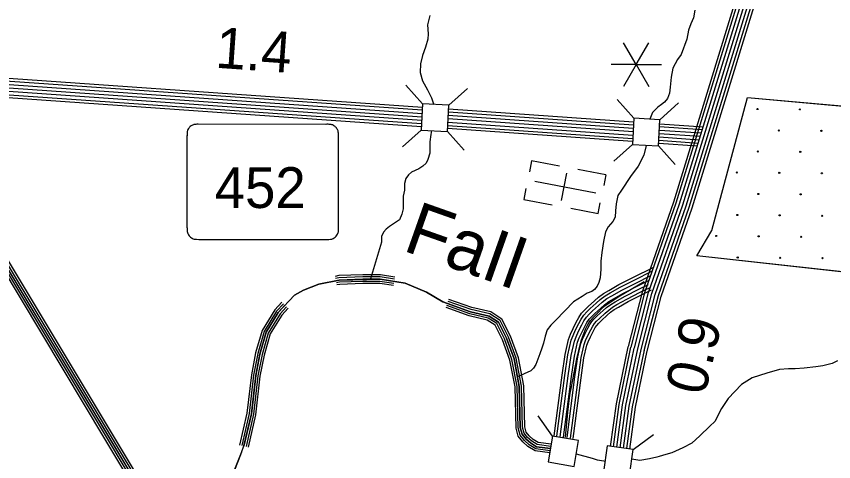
# Model space of a CAD drawing. Extents: x 1788175 to 1969470, y 584502 to 738744.
# Drawn here: x 1855547 to 1862951, y 612080 to 616112 of the extents above; entities that cross this region are included whole.
import ezdxf

# ---------------------------------------------------------------- set-up
doc = ezdxf.new("R2010")
doc.units = 0
for name, color, linetype in [('DESIGN - DRAINAGE - Bridges and Cross Drains Size Text', 7, 'Continuous'), ('DESIGN - EROSION CONTROL - Devices', 7, 'Continuous'), ('DESIGN - ROW - Slope Lines', 7, 'Continuous'), ('DESIGN - SCRATCH - User 1', 7, 'Continuous'), ('DESIGN - TRAFFIC CONTROL PERMANENT - Signalization', 7, 'Continuous'), ('DESIGN - TRANSPORTATION - Text', 7, 'Continuous'), ('DESIGN - UTILITIES - Cable (Underground) with Text', 7, 'Continuous'), ('SURVEY - CENTERLINE - Preliminary Text', 7, 'Continuous'), ('SURVEY - DRAINAGE - Bridges', 7, 'Continuous'), ('SURVEY - DRAINAGE - Natural Features', 7, 'Continuous'), ('SURVEY - DRAINAGE - Storm Sewer', 7, 'Continuous'), ('SURVEY - TRANSPORTATION - Roads', 7, 'Continuous')]:
    doc.layers.add(name, color=color, linetype=linetype)

msp = doc.modelspace()

# ---------------------------------------------------------------- linework, layer by layer
at = {"layer": 'DESIGN - EROSION CONTROL - Devices'}
for centre in [(1862260.4, 615273.3), (1862645, 615269.6), (1862454.6, 615079.2), (1862839.1, 615075.4), (1862264.2, 614888.8), (1862648.7, 614885), (1862073.8, 614698.3), (1862458.3, 614694.6), (1862842.9, 614690.9), (1862267.9, 614504.2), (1862652.4, 614500.5), (1862077.5, 614313.8), (1862462, 614310.1), (1862846.6, 614306.3), (1861887.1, 614123.4), (1862271.6, 614119.6), (1862656.2, 614115.9), (1862081.2, 613929.2), (1862465.8, 613925.5), (1862850.3, 613921.8)]:
    msp.add_circle(centre, 5.28, dxfattribs=at)
at = {"layer": 'DESIGN - ROW - Slope Lines'}
msp.add_line((1857092.6, 615033.6), (1857092.6, 614201.8), dxfattribs=at)
for points in [[(1858465.4, 615023.1), (1858465.3, 615030.9), (1858465.2, 615038.9), (1858464.1, 615053.6), (1858462.8, 615064), (1858461, 615074.8), (1858459, 615080.8), (1858455.8, 615087.4), (1858451.4, 615094.9), (1858446, 615102.3), (1858441.2, 615107.7), (1858435.4, 615113.3), (1858430.7, 615117.1), (1858424.3, 615121.6), (1858419.3, 615124.5), (1858410.9, 615128.5), (1858404.8, 615130.7), (1858397.6, 615132), (1858388.4, 615133.5), (1858380.3, 615134.3), (1858371.6, 615134.8), (1858359.3, 615135), (1858349.8, 615134.3), (1857192.6, 615135), (1857183.2, 615135), (1857172.9, 615134.3), (1857163.8, 615133.1), (1857154.7, 615131.5), (1857150.4, 615130.2), (1857143.2, 615127.1), (1857136.7, 615123.7), (1857131.5, 615120.5), (1857122.6, 615113.7), (1857116.5, 615107.8), (1857111.4, 615102), (1857107.4, 615096.7), (1857101.7, 615087.1), (1857098.3, 615079.7), (1857096.4, 615074.6), (1857095.7, 615070.8), (1857095.2, 615067.5), (1857094.3, 615060.2), (1857093.2, 615050.9), (1857092.8, 615043), (1857092.7, 615036.3), (1857092.6, 615018.4)], [(1858355.6, 614092.5), (1858376.2, 614092.8), (1858393.2, 614093), (1858403.5, 614095.5), (1858415.8, 614100.3), (1858426.9, 614106.7), (1858435.8, 614113.5), (1858443.9, 614121.5), (1858450.2, 614129.5), (1858456.2, 614139.3), (1858459.8, 614147), (1858462.3, 614154.1), (1858463.9, 614161.6), (1858464.7, 614169.9), (1858465, 614179.9), (1858465.4, 614203.2), (1858465.4, 615023.1)], [(1857092.6, 614201.8), (1857092.7, 614192.8), (1857093.3, 614182.7), (1857094.1, 614173.2), (1857095.2, 614164), (1857096.6, 614154.8), (1857099.3, 614147.1), (1857102.8, 614139.9), (1857107.3, 614132.5), (1857112.7, 614125.2), (1857118.3, 614118.9), (1857125.5, 614112.3), (1857132.5, 614107.2), (1857140.5, 614102.4), (1857149.1, 614098.4), (1857158, 614095.3), (1857165.3, 614094.4), (1857180.2, 614093.2), (1857199, 614092.5), (1858355.6, 614092.5)]]:
    msp.add_lwpolyline(points, dxfattribs=at)
at = {"layer": 'DESIGN - SCRATCH - User 1'}
for p, q in [((1862171.3, 615378.2), (1863767.1, 615233.1)), ((1863814.6, 613711.7), (1861712.6, 613942.4))]:
    msp.add_line(p, q, dxfattribs=at)
msp.add_lwpolyline([(1861712.6, 613942.4), (1861847.2, 614174.5), (1862171.3, 615378.2)], dxfattribs=at)
at = {"layer": 'DESIGN - TRAFFIC CONTROL PERMANENT - Signalization'}
for q in [(1861047.7, 615872.7), (1861275.8, 615872.7), (1860933.7, 615675.2), (1861047.7, 615477.7), (1861275.8, 615477.7), (1861389.8, 615675.2)]:
    msp.add_line((1861161.8, 615675.2), q, dxfattribs=at)
at = {"layer": 'DESIGN - TRANSPORTATION - Text'}
for points in [[(1861692.9, 616167), (1861680, 616099.9), (1861656.4, 616046), (1861634.2, 615985.9), (1861619.8, 615904.9), (1861569.6, 615767.1), (1861536.9, 615722.2), (1861494.7, 615644), (1861478.2, 615561.2), (1861471, 615471.4), (1861463.3, 615415.9), (1861444.3, 615367.5), (1861418.8, 615333.9), (1861392.6, 615314.4), (1861358, 615289.8), (1861308.9, 615242.5), (1861284.7, 615182.6)], [(1859291.5, 616121.5), (1859271.4, 616035.4), (1859277.3, 615953.4), (1859273.3, 615905.3), (1859253.2, 615833.3), (1859227.1, 615757.3), (1859207.1, 615683.2), (1859205, 615603.2), (1859226.9, 615529.1), (1859270.8, 615447.1), (1859306.8, 615373), (1859326.7, 615321), (1859328.1, 615314.7)], [(1859307.8, 615077.9), (1859300.5, 615042.9), (1859292.4, 614976.8), (1859292.3, 614874.8), (1859274.2, 614814.7), (1859258.2, 614782.7), (1859228.2, 614756.7), (1859192.2, 614732.7), (1859126.2, 614702.7), (1859100.2, 614676.7), (1859074.2, 614644.7), (1859064.1, 614598.7), (1859064.1, 614538.6), (1859052, 614484.6), (1859050, 614434.6), (1859049.9, 614368.5), (1859039.9, 614320.5), (1859017.9, 614268.5), (1858927.8, 614210.5), (1858895.8, 614186.5), (1858871.8, 614156.4), (1858853.8, 614118.4), (1858853.7, 614066.4), (1858756.3, 613734.5)], [(1861251.9, 614941.9), (1861230.9, 614855.8), (1861179.1, 614755.1), (1861110.4, 614663.1), (1861028.5, 614537.8), (1860996.3, 614490.9), (1860980.6, 614413.3), (1860975.8, 614350.7), (1860970.4, 614294), (1860949.6, 614254.1), (1860909.4, 614206.6), (1860885, 614162.4), (1860864.3, 614072.3), (1860850.5, 613972.8), (1860842.8, 613895.8), (1860842.9, 613821.5), (1860835.2, 613744.6), (1860824.5, 613703.5), (1860807.4, 613668), (1860783.8, 613637.9), (1860759.1, 613621.8), (1860718.4, 613604.3), (1860671.6, 613574.8)], [(1857585.2, 612161.5), (1857608.2, 612223.5), (1857675.5, 612511.7), (1857715.3, 612859), (1857753.5, 613054.4), (1857809.6, 613251.7), (1857919.5, 613430.3), (1858067.1, 613588.6), (1858149.5, 613633.7), (1858287.9, 613686.2), (1858472, 613724.2), (1858841.6, 613732.3), (1859068.9, 613696), (1859261.7, 613616), (1859410.5, 613526.5), (1859661.2, 613437.9), (1859828.5, 613398.2), (1859913.8, 613343.3), (1859986.1, 613198.7), (1860055.9, 613010.2), (1860102.9, 612761.5), (1860112.2, 612389.2), (1860128.3, 612328.9), (1860164, 612284.5), (1860203.4, 612248.6), (1860259.3, 612215), (1860385.2, 612198.3)], [(1860671.6, 613574.8), (1860594.5, 613525.7), (1860434.4, 613361.7), (1860388.4, 613315.6), (1860354.3, 613273.6), (1860338.3, 613215.6), (1860322.2, 613151.6), (1860308.2, 613107.5), (1860290.2, 613055.5), (1860254.1, 612959.5), (1860230.1, 612927.5), (1860206.1, 612903.4), (1860086.8, 612846.9)], [(1862985.3, 612991.9), (1862936, 612970), (1862853.9, 612948.1), (1862788.3, 612937.2), (1862684.3, 612926.2), (1862602.2, 612920.8), (1862542, 612920.8), (1862459.9, 612915.3), (1862344.9, 612882.4), (1862213.6, 612838.7), (1862115.1, 612778.4), (1861994.6, 612652.6), (1861934.4, 612559.5), (1861874.2, 612444.6), (1861830.4, 612400.8), (1861737.4, 612313.2), (1861666.3, 612247.5), (1861584.2, 612203.8), (1861485.6, 612160), (1861430.9, 612143.6), (1861370.7, 612127.1), (1861348.8, 612121.7), (1861283.1, 612105.2), (1861195.6, 612088.8), (1861123, 612100.9)], [(1857587.1, 612166.7), (1857555.9, 612086.3), (1857518.3, 611987), (1857484.5, 611854.2), (1857464.1, 611752.5), (1857376.7, 611592.5), (1857321.7, 611522.6), (1857127.3, 611379.3), (1856990.4, 611293.4)], [(1860618.3, 612151.8), (1860762.8, 612111.5), (1860808, 612096.5), (1860869.1, 612085.7), (1860880.4, 612082.8)]]:
    msp.add_lwpolyline(points, dxfattribs=at)
at = {"layer": 'DESIGN - UTILITIES - Cable (Underground) with Text'}
for p, q in [((1860214.3, 614803.5), (1860195.9, 614705.5)), ((1860466.6, 614756), (1860214.3, 614803.4)), ((1860530.5, 614693.1), (1860483.7, 614443.9)), ((1860885.8, 614677.3), (1860632.1, 614725)), ((1860885.8, 614677.1), (1860867.4, 614579.3)), ((1860163.1, 614552), (1860144.7, 614454.6)), ((1860144.6, 614454), (1860401, 614405.9)), ((1860569, 614374.3), (1860816.1, 614327.9)), ((1860816.2, 614328), (1860834.3, 614424.6))]:
    msp.add_line(p, q, dxfattribs=at)
msp.add_lwpolyline([(1860244.3, 614619.4), (1860797.6, 614515.4)], dxfattribs=at)
at = {"layer": 'SURVEY - CENTERLINE - Preliminary Text'}
for points in [[(1861091.4, 613123.9), (1861220.8, 613626.3), (1861501.6, 614431.7), (1862588.3, 617966.6), (1862876, 618887.1)], [(1861115.3, 613117.7), (1861244.5, 613619.1), (1861525.1, 614424), (1862611.9, 617959.3), (1862895.6, 618867)], [(1861145.3, 613110), (1861274.2, 613610.2), (1861554.5, 614414.4), (1862641.5, 617950.1), (1862922.1, 618848.1)], [(1861175.4, 613102.3), (1861303.9, 613601.2), (1861584, 614404.7), (1862671.1, 617940.9), (1862950.4, 618834.7)], [(1861205.4, 613094.5), (1861333.6, 613592.2), (1861613.5, 614395.1), (1862700.7, 617931.8), (1862980.4, 618826.5)], [(1861235.4, 613086.8), (1861363.3, 613583.2), (1861642.9, 614385.4), (1862730.3, 617922.6), (1863012.2, 618824.6)], [(1861260.3, 613080.4), (1861387.9, 613575.8), (1861667.4, 614377.4), (1862754.9, 617915), (1863040.2, 618827.9)], [(1859225.1, 615287.1), (1854395.7, 615625.5)], [(1859222, 615230.5), (1854444.9, 615565.2)], [(1859223.7, 615261.4), (1854447.1, 615596.1)], [(1859218.7, 615168.6), (1854440.6, 615503.3)], [(1859220.3, 615199.5), (1854442.8, 615534.3)], [(1859215.7, 615112.9), (1854436.7, 615447.8)], [(1859217, 615137.6), (1854480.5, 615469.5)], [(1861137.8, 615153.1), (1859462.1, 615270.5)], [(1861134.8, 615096.5), (1859459.1, 615213.9)], [(1861136.5, 615127.4), (1859460.7, 615244.8)], [(1861129.8, 615003.6), (1859454.1, 615121)], [(1861131.5, 615034.5), (1859455.7, 615151.9)], [(1861133.1, 615065.5), (1859457.4, 615182.9)], [(1861768.1, 615108.9), (1861374.9, 615136.5)], [(1861128.5, 614978.9), (1859452.7, 615096.3)], [(1861741.6, 615022.9), (1861370.2, 615048.9)], [(1861750.9, 615053.3), (1861371.8, 615079.8)], [(1861760.3, 615083.7), (1861373.5, 615110.8)], [(1861722.9, 614962), (1861366.8, 614987)], [(1861732.2, 614992.4), (1861368.5, 615017.9)], [(1861715.4, 614937.8), (1861365.5, 614962.3)], [(1860930.6, 612218.2), (1860982.2, 612602.5), (1861090.5, 613120)], [(1860955.1, 612214.7), (1861006.6, 612598.3), (1861114.7, 613115)], [(1860985.8, 612210.3), (1861037.2, 612593.1), (1861145, 613108.6)], [(1861016.5, 612205.9), (1861067.7, 612587.8), (1861175.4, 613102.3)], [(1861016.5, 612205.9), (1861067.7, 612587.8), (1861175.4, 613102.3)], [(1861047.2, 612201.6), (1861098.3, 612582.6), (1861205.7, 613095.9)], [(1861077.9, 612197.2), (1861128.9, 612577.4), (1861236, 613089.6)], [(1861103.3, 612193.5), (1861154.2, 612573), (1861261.2, 613084.3)]]:
    msp.add_lwpolyline(points, dxfattribs=at)
at = {"layer": 'SURVEY - DRAINAGE - Bridges'}
for points in [[(1861712.6, 613942.4), (1861847.2, 614174.5), (1862171.3, 615378.2)], [(1862171.3, 615378.2), (1863767.1, 615233.1)], [(1863802.1, 613712.7), (1861712.6, 613942.4)]]:
    msp.add_lwpolyline(points, dxfattribs=at)
at = {"layer": 'SURVEY - DRAINAGE - Natural Features'}
for points in [[(1853662, 616834.5), (1856990, 611292.1), (1857120.9, 611376.5), (1857310.4, 611508.2), (1857377.4, 611593.3), (1857461.1, 611736.3), (1857478.3, 611830), (1857520.4, 611995.5), (1857585.2, 612161.5)], [(1855394.5, 613871.6), (1856345.8, 612287.3)], [(1855411.6, 613881.9), (1856363, 612297.6)], [(1855428.8, 613892.2), (1856380.1, 612307.9)], [(1855445.9, 613902.5), (1856397.3, 612318.1)], [(1855462.2, 613912.2), (1856413.6, 612327.9)], [(1860385.2, 612198.3), (1860259.3, 612215), (1860203.4, 612248.6), (1860164, 612284.5), (1860128.3, 612328.9), (1860112.2, 612389.2), (1860102.9, 612761.5), (1860055.9, 613010.2), (1859986.1, 613198.7), (1859913.8, 613343.3), (1859828.5, 613398.2), (1859661.2, 613437.9), (1859410.5, 613526.5), (1859261.7, 613616), (1859068.9, 613696), (1858841.6, 613732.3), (1858685.8, 613732), (1858472, 613724.2), (1858287.9, 613686.2), (1858149.5, 613633.7), (1858067.1, 613588.6), (1857919.5, 613430.3), (1857809.6, 613251.7), (1857753.5, 613054.4), (1857715.3, 612859), (1857675.5, 612511.7), (1857608.3, 612220.7)], [(1858975.2, 613751.5), (1858844.8, 613772.3), (1858685.1, 613772), (1858467.2, 613764.1), (1858435.2, 613757.5)], [(1858972.1, 613731.7), (1858843.2, 613752.3), (1858685.4, 613752), (1858469.6, 613744.2), (1858439.2, 613737.9)], [(1858968.9, 613712), (1858841.6, 613732.3), (1858685.8, 613732), (1858472, 613724.2), (1858443.3, 613718.3)], [(1858965.7, 613692.2), (1858840.1, 613712.3), (1858686.2, 613712), (1858474.4, 613704.3), (1858447.3, 613698.7)], [(1858962.7, 613673.4), (1858838.6, 613693.3), (1858686.6, 613693), (1858476.7, 613685.4), (1858451.1, 613680.1)], [(1857950.9, 613522.7), (1857887.5, 613454.7), (1857772.7, 613267.9), (1857714.5, 613063.7), (1857675.8, 612865.1), (1857636, 612518.5), (1857569.3, 612229.7)], [(1857965.6, 613509.1), (1857903.5, 613442.5), (1857791.1, 613259.8), (1857734, 613059.1), (1857695.6, 612862.1), (1857655.7, 612515.1), (1857588.8, 612225.2)], [(1857980.2, 613495.5), (1857919.5, 613430.3), (1857809.6, 613251.7), (1857753.5, 613054.4), (1857715.3, 612859), (1857675.5, 612511.7), (1857608.3, 612220.7)], [(1860382.5, 612178.5), (1860252.6, 612195.7), (1860191.4, 612232.4), (1860149.3, 612270.8), (1860110.1, 612319.6), (1860092.3, 612386.4), (1860083, 612759.4), (1860036.5, 613004.8), (1859967.7, 613190.8), (1859898.4, 613329.5), (1859820.6, 613379.5), (1859655.5, 613418.7), (1859445.7, 613492.9)], [(1860385.2, 612198.3), (1860259.3, 612215), (1860203.4, 612248.6), (1860164, 612284.5), (1860128.3, 612328.9), (1860112.2, 612389.2), (1860102.9, 612761.5), (1860055.9, 613010.2), (1859986.1, 613198.7), (1859913.8, 613343.3), (1859828.5, 613398.2), (1859661.2, 613437.9), (1859452.3, 613511.7)], [(1860387.8, 612218.1), (1860266, 612234.3), (1860215.4, 612264.7), (1860178.6, 612298.2), (1860146.5, 612338.1), (1860132.2, 612392.1), (1860122.9, 612763.6), (1860075.2, 613015.5), (1860004.4, 613206.7), (1859929.2, 613357.2), (1859836.5, 613416.9), (1859666.9, 613457.1), (1859459, 613530.6)], [(1860390.4, 612237.9), (1860272.8, 612253.6), (1860227.4, 612280.8), (1860193.2, 612312), (1860164.8, 612347.3), (1860152.1, 612395), (1860142.8, 612765.7), (1860094.5, 613020.9), (1860022.8, 613214.7), (1859944.7, 613371), (1859844.4, 613435.5), (1859672.5, 613476.4), (1859465.7, 613549.4)], [(1857994.8, 613481.8), (1857935.5, 613418.2), (1857828.1, 613243.5), (1857772.9, 613049.8), (1857735.1, 612855.9), (1857695.2, 612508.3), (1857627.8, 612216.2)], [(1858008.7, 613468.9), (1857950.7, 613406.6), (1857845.7, 613235.8), (1857791.4, 613045.3), (1857753.9, 612853), (1857714, 612505.1), (1857646.3, 612211.9)], [(1860380, 612159.6), (1860246.2, 612177.4), (1860180, 612217.1), (1860135.5, 612257.7), (1860092.8, 612310.8), (1860073.3, 612383.6), (1860064, 612757.3), (1860018.1, 612999.7), (1859950.2, 613183.2), (1859883.7, 613316.3), (1859813, 613361.8), (1859650.2, 613400.5), (1859439.3, 613475)], [(1856380.1, 612307.9), (1856990, 611292.1), (1857120.9, 611376.5), (1857310.4, 611508.2), (1857377.4, 611593.3), (1857461.1, 611736.3), (1857461.6, 611739)], [(1856397.3, 612318.2), (1856996.6, 611320.1), (1857109.8, 611393.1), (1857296.5, 611522.9), (1857360.8, 611604.6), (1857442.1, 611743.4), (1857442, 611742.6)], [(1856413.6, 612327.9), (1857002.7, 611346.7), (1857099.2, 611408.9), (1857283.3, 611536.9), (1857345.1, 611615.4), (1857424, 611750.1), (1857423.3, 611746)], [(1856345.8, 612287.3), (1856977, 611236.1), (1857143.2, 611343.3), (1857338.1, 611478.7), (1857410.5, 611570.8), (1857499.2, 611722.1), (1857501, 611731.8)], [(1856363, 612297.6), (1856983.5, 611264.1), (1857132.1, 611359.9), (1857324.2, 611493.5), (1857393.9, 611582), (1857480.2, 611729.2), (1857481.3, 611735.4)]]:
    msp.add_lwpolyline(points, dxfattribs=at)
at = {"layer": 'SURVEY - DRAINAGE - Storm Sewer'}
for p, q in [((1859226.8, 615320.2), (1859075.1, 615489.2)), ((1859464.1, 615307.4), (1859633.1, 615459.1)), ((1861139.8, 615188.9), (1860988, 615357.9)), ((1861377, 615176.1), (1861546, 615327.9)), ((1859214.1, 615082.9), (1859045.1, 614931.2)), ((1859451.3, 615070.1), (1859603, 614901.2)), ((1861127, 614951.6), (1860958, 614799.9)), ((1861364.2, 614938.9), (1861515.9, 614769.9)), ((1860404.3, 612310.7), (1860272.8, 612495.9)), ((1861135.6, 612188.9), (1861317.3, 612325.2))]:
    msp.add_line(p, q, dxfattribs=at)
for points in [[(1859214.1, 615082.9), (1859451.3, 615070.1), (1859464.1, 615307.4), (1859226.8, 615320.2)], [(1861127, 614951.6), (1861364.2, 614938.9), (1861377, 615176.1), (1861139.8, 615188.9)], [(1860404.3, 612310.7), (1860364.5, 612076.5), (1860598.7, 612036.7), (1860638.5, 612270.9)], [(1860900.4, 612222.5), (1860866.8, 611987.3), (1861102, 611953.7), (1861135.6, 612188.9)]]:
    msp.add_lwpolyline(points, close=True, dxfattribs=at)
at = {"layer": 'SURVEY - TRANSPORTATION - Roads'}
for points in [[(1860418.5, 612312.9), (1860490.5, 612863.8), (1860517.3, 613051.5), (1860548.4, 613185.7), (1860566.7, 613233), (1860590.1, 613285.3), (1860619, 613343.1), (1860641, 613384.4), (1860667.7, 613423), (1860696.2, 613454), (1860727.7, 613485.4), (1860782.7, 613534.7), (1860819.7, 613568), (1860866.1, 613602.4), (1860913.3, 613630.3), (1861006.1, 613682.5), (1861132.3, 613746.1), (1861321.8, 613840.8)], [(1860443, 612309.7), (1860515, 612860.4), (1860541.6, 613046.9), (1860572.1, 613178.4), (1860589.5, 613223.5), (1860612.5, 613274.7), (1860640.9, 613331.7), (1860662.1, 613371.5), (1860687, 613407.5), (1860714, 613436.9), (1860744.7, 613467.5), (1860799.2, 613516.3), (1860835.3, 613548.9), (1860879.8, 613581.8), (1860925.6, 613608.9), (1861017.7, 613660.7), (1861143.4, 613724), (1861310.1, 613807.4)], [(1860473.7, 612305.6), (1860545.7, 612856.2), (1860572.1, 613041.2), (1860601.8, 613169.3), (1860618.1, 613211.5), (1860640.5, 613261.4), (1860668.5, 613317.5), (1860688.7, 613355.4), (1860711.3, 613388.1), (1860736.4, 613415.4), (1860766, 613445), (1860819.9, 613493.3), (1860854.9, 613524.8), (1860897, 613555.9), (1860941.1, 613582), (1861032.3, 613633.4), (1861157.3, 613696.3), (1861295.5, 613765.4)], [(1860504.4, 612301.6), (1860576.5, 612852), (1860602.6, 613035.5), (1860631.5, 613160.2), (1860646.7, 613199.6), (1860668.5, 613248.2), (1860696, 613303.3), (1860715.2, 613339.2), (1860735.6, 613368.7), (1860758.8, 613393.9), (1860787.3, 613422.5), (1860840.6, 613470.2), (1860874.6, 613500.8), (1860914.1, 613530), (1860956.6, 613555.2), (1861046.9, 613606), (1861171.2, 613668.6), (1861280.8, 613723.4)], [(1860520.7, 612301.6), (1860542.7, 612526.7), (1860557, 612656.5), (1860562.4, 612698.5), (1860571.4, 612743.2), (1860587.2, 612820.8), (1860625.6, 613010.1), (1860656.1, 613149.4), (1860666.6, 613184.2), (1860683.2, 613230.2), (1860705.5, 613284.3), (1860719.3, 613315.7), (1860731.6, 613336.6), (1860747.8, 613357.1), (1860771.2, 613384.3), (1860819.2, 613434.2), (1860847.8, 613464.1), (1860878.3, 613490.3), (1860914.2, 613515.4), (1860997.9, 613571), (1861115.3, 613641.5), (1861233.4, 613712)], [(1860535.2, 612297.6), (1860607.2, 612847.8), (1860633.1, 613029.8), (1860661.2, 613151), (1860675.4, 613187.7), (1860696.5, 613234.9), (1860723.6, 613289.1), (1860741.7, 613323), (1860759.9, 613349.3), (1860781.2, 613372.5), (1860808.6, 613399.9), (1860861.3, 613447.2), (1860894.2, 613476.8), (1860931.3, 613504.1), (1860972.1, 613528.3), (1861061.5, 613578.6), (1861185.1, 613640.9), (1861273.9, 613685.3)], [(1860565.9, 612293.6), (1860637.9, 612843.6), (1860663.6, 613024.1), (1860690.9, 613141.9), (1860704, 613175.7), (1860724.5, 613221.6), (1860751.1, 613274.8), (1860768.2, 613306.9), (1860784.1, 613329.9), (1860803.6, 613351), (1860829.9, 613377.4), (1860882, 613424.1), (1860913.8, 613452.7), (1860948.4, 613478.3), (1860987.6, 613501.5), (1861076, 613551.3), (1861199, 613613.2), (1861287.8, 613657.6)], [(1860591.4, 612290.2), (1860663.4, 612840.2), (1860689, 613019.4), (1860715.6, 613134.3), (1860727.7, 613165.8), (1860747.8, 613210.6), (1860774, 613263.1), (1860790.2, 613293.5), (1860804.3, 613313.8), (1860822.1, 613333.2), (1860847.6, 613358.7), (1860899.2, 613405), (1860930.1, 613432.8), (1860962.7, 613456.8), (1861000.5, 613479.2), (1861088.1, 613528.6), (1861210.5, 613590.2), (1861299.3, 613634.6)]]:
    msp.add_lwpolyline(points, dxfattribs=at)

# ---------------------------------------------------------------- texts
at = {"layer": 'DESIGN - DRAINAGE - Bridges and Cross Drains Size Text'}
msp.add_text('FaII', height=475, rotation=340.53984, dxfattribs=at).set_placement((1859035.4, 613995.3))
at = {"layer": 'DESIGN - ROW - Slope Lines'}
msp.add_text('452', height=369.6, dxfattribs=at).set_placement((1857343.6, 614376.6))
at = {"layer": 'DESIGN - TRAFFIC CONTROL PERMANENT - Signalization'}
for s, rotation, p in [('1.4', 355.99195, (1857343.4, 615647.8)), ('0.9', 76.74411, (1861782.3, 612668.5))]:
    msp.add_text(s, height=369.6, rotation=rotation, dxfattribs=at).set_placement(p)

doc.saveas('drawing.dxf')
